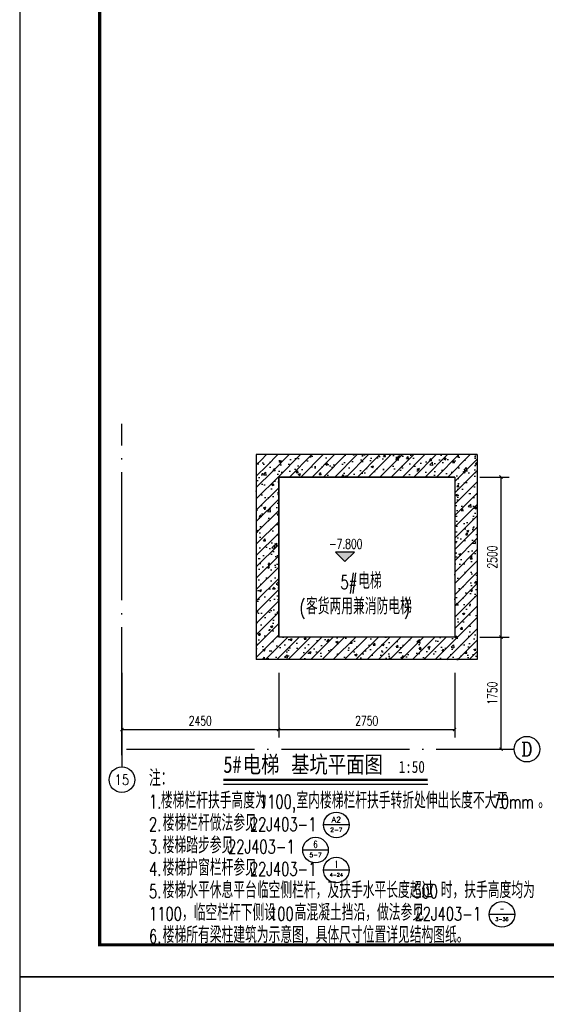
# Model space of a CAD drawing. Extents: x 797781 to 1255204, y 21234 to 1024248.
# Tile 991 of 1056: x 1146159 to 1154387, y 646634 to 662012. Entities that reach past the tile are written whole.
import ezdxf
from ezdxf.enums import TextEntityAlignment as Align

# ---------------------------------------------------------------- set-up
doc = ezdxf.new("R2010")
doc.units = 0
doc.header["$LTSCALE"] = 1000
doc.header["$MEASUREMENT"] = 0
doc.linetypes.add('230303生产综合楼-平面图_t8$0$DOTE', pattern=[2.42, 2, -0.2, 0.02, -0.2])
for name, color, linetype in [('230303生产综合楼-平面图_t8$0$AXIS', 3, 'Continuous'), ('230303生产综合楼-平面图_t8$0$AXIS_TEXT', 7, 'Continuous'), ('230303生产综合楼-平面图_t8$0$DIM_ELEV', 3, 'Continuous'), ('230303生产综合楼-平面图_t8$0$DIM_SYMB', 3, 'Continuous'), ('230303生产综合楼-平面图_t8$0$DOTE', 1, '230303生产综合楼-平面图_t8$0$DOTE'), ('230303生产综合楼-平面图_t8$0$H-楼板留洞', 6, 'Continuous'), ('230303生产综合楼-平面图_t8$0$PUB_HATCH', 8, 'Continuous'), ('230303生产综合楼-平面图_t8$0$PUB_TEXT', 7, 'Continuous'), ('230303生产综合楼-平面图_t8$0$WALL', 40, 'Continuous'), ('AXIS_TEXT', 7, 'Continuous'), ('DIM_IDEN', 3, 'Continuous'), ('PUB_TEXT', 7, 'Continuous'), ('PUB_TITLE', 4, 'Continuous')]:
    doc.layers.add(name, color=color, linetype=linetype)
doc.styles.add('230303生产综合楼-平面图_t8$0$-黑体', font='simhei.ttf', dxfattribs={"width": 0.8})
doc.styles.add('230303生产综合楼-平面图_t8$0$_TCH_AXIS', font='COMPLEX', dxfattribs={"bigfont": 'GBCBIG'})
doc.styles.add('230303生产综合楼-平面图_t8$0$_TCH_DIM', font='SIMPLEX', dxfattribs={"bigfont": 'GBCBIG'})
doc.styles.add('230303生产综合楼-平面图_T8$0$_TCH_DIM_T3', font='SIMPLEX', dxfattribs={"width": 0.705882, "bigfont": 'GBCBIG'})
doc.styles.add('_TCH_LABEL', font='COMPLEX', dxfattribs={"bigfont": 'GBCBIG'})
doc.styles.add('COMPLEX', font='COMPLEX')
doc.dimstyles.new('230303生产综合楼-平面图_T8$0$_TCH_ARCH&&50', dxfattribs={"dimtxt": 148.75, "dimasz": 50, "dimexe": 125, "dimexo": 150, "dimgap": 63.125, "dimtad": 1, "dimdec": 0, "dimzin": 0, "dimdsep": 46, "dimtxsty": '230303生产综合楼-平面图_T8$0$_TCH_DIM_T3', "dimblk": '230303生产综合楼-平面图_t8$0$_ArchTick', "dimcen": 0.09, "dimclrt": 7, "dimazin": 2, "dimtfac": 1, "dimtdec": 0, "dimtix": 1, "dimtmove": 2, "dimatfit": 3, "dimfxl": 1, "dimtolj": 1, "dimtzin": 0, "dimarcsym": 0})
pattern_1 = [(45, (0, 0), (-88.388348, 88.388348), []), (50, (0, 0), (358.63009, -31.37607), [37.5, -412.5]), (355, (0, 0), (-69.37567, 376.09607), [30, -330]), (100.4514, (29.9, -2.6), (289.25469, 344.71977), [31.8701, -350.57106]), (46.1842, (0, 100), (533.62052, -82.7595), [56.25, -618.75]), (96.6356, (44.47, 93.1), (467.33135, 487.05894), [47.80514, -525.8565]), (351.1842, (0, 100), (467.33097, 487.0593), [45, -495]), (21, (50, 75), (298.453526, -201.309445), [37.5, -412.5]), (326, (50, 75), (121.65767, 362.57502), [30, -330]), (71.4514, (74.87, 58.22), (420.11131, 161.26525), [31.8701, -350.57106]), (37.5, (0, 0), (6.079928, 166.446927), [0, -326, 0, -335, 0, -331.25]), (7.5, (0, 0), (131.534769, 197.205856), [0, -191, 0, -318.5, 0, -126.25]), (327.5, (-111.5, 0), (266.911218, -11.277436), [0, -125, 0, -390, 0, -517.5]), (317.5, (-161.5, 0), (291.593085, 50.05249), [0, -162.5, 0, -259, 0, -367.5])]

# ---------------------------------------------------------------- blocks, each defined once
blk = doc.blocks.new('230303生产综合楼-平面图_t8$0$_ArchTick')
at = {"color": 0, "linetype": 'ByBlock', "const_width": 0.3}
blk.add_lwpolyline([(-0.5, -0.5), (0.5, 0.5)], dxfattribs=at)
blk = doc.blocks.new('*D2576')
at = {"layer": '230303生产综合楼-平面图_t8$0$AXIS', "color": 0, "lineweight": -2, "transparency": 16777216}
for p, q in [((1153351, 654869), (1153805, 654869)), ((1153680, 652369), (1153680, 654869)), ((1153351, 652369), (1153805, 652369))]:
    blk.add_line(p, q, dxfattribs=at)
at = {"layer": 'Defpoints', "color": 0, "transparency": 16777216}
for p in [(1153201, 654869), (1153680, 654869), (1153201, 652369)]:
    blk.add_point(p, dxfattribs=at)
at = {"layer": '230303生产综合楼-平面图_t8$0$AXIS', "color": 0, "lineweight": -2, "transparency": 16777216, "xscale": 50, "yscale": 50, "zscale": 50}
for p, rotation in [((1153680, 654869), 90), ((1153680, 652369), 270)]:
    blk.add_blockref('230303生产综合楼-平面图_t8$0$_ArchTick', p, dxfattribs=dict(at, rotation=rotation))
at = {"layer": '230303生产综合楼-平面图_t8$0$AXIS', "color": 7, "transparency": 16777216, "insert": (1153543, 653619), "char_height": 148.8, "attachment_point": 5, "rotation": 90, "style": '230303生产综合楼-平面图_T8$0$_TCH_DIM_T3'}
blk.add_mtext('\\A1;2500', dxfattribs=at)
blk = doc.blocks.new('*D2577')
at = {"layer": '230303生产综合楼-平面图_t8$0$AXIS', "color": 0, "lineweight": -2, "transparency": 16777216}
for p, q in [((1153351, 652369), (1153805, 652369)), ((1153680, 650619), (1153680, 652369)), ((1153351, 650619), (1153805, 650619))]:
    blk.add_line(p, q, dxfattribs=at)
at = {"layer": 'Defpoints', "color": 0, "transparency": 16777216}
for p in [(1153201, 652369), (1153680, 652369), (1153201, 650619)]:
    blk.add_point(p, dxfattribs=at)
at = {"layer": '230303生产综合楼-平面图_t8$0$AXIS', "color": 0, "lineweight": -2, "transparency": 16777216, "xscale": 50, "yscale": 50, "zscale": 50}
for p, rotation in [((1153680, 652369), 90), ((1153680, 650619), 270)]:
    blk.add_blockref('230303生产综合楼-平面图_t8$0$_ArchTick', p, dxfattribs=dict(at, rotation=rotation))
at = {"layer": '230303生产综合楼-平面图_t8$0$AXIS', "color": 7, "transparency": 16777216, "insert": (1153543, 651494), "char_height": 148.8, "attachment_point": 5, "rotation": 90, "style": '230303生产综合楼-平面图_T8$0$_TCH_DIM_T3'}
blk.add_mtext('\\A1;1750', dxfattribs=at)
blk = doc.blocks.new('*D2578')
at = {"layer": '230303生产综合楼-平面图_t8$0$AXIS', "color": 0, "lineweight": -2, "transparency": 16777216}
for p, q in [((1150206, 651809), (1150206, 650800)), ((1152956, 651809), (1152956, 650800)), ((1150206, 650925), (1152956, 650925))]:
    blk.add_line(p, q, dxfattribs=at)
at = {"layer": 'Defpoints', "color": 0, "transparency": 16777216}
for p in [(1150206, 651959), (1152956, 651959), (1152956, 650925)]:
    blk.add_point(p, dxfattribs=at)
at = {"layer": '230303生产综合楼-平面图_t8$0$AXIS', "color": 0, "lineweight": -2, "transparency": 16777216, "xscale": 50, "yscale": 50, "zscale": 50, "rotation": 180}
blk.add_blockref('230303生产综合楼-平面图_t8$0$_ArchTick', (1150206, 650925), dxfattribs=at)
at = {"layer": '230303生产综合楼-平面图_t8$0$AXIS', "color": 0, "lineweight": -2, "transparency": 16777216, "xscale": 50, "yscale": 50, "zscale": 50}
blk.add_blockref('230303生产综合楼-平面图_t8$0$_ArchTick', (1152956, 650925), dxfattribs=at)
at = {"layer": '230303生产综合楼-平面图_t8$0$AXIS', "color": 7, "transparency": 16777216, "insert": (1151581, 651062), "char_height": 148.8, "attachment_point": 5, "style": '230303生产综合楼-平面图_T8$0$_TCH_DIM_T3'}
blk.add_mtext('\\A1;2750', dxfattribs=at)
blk = doc.blocks.new('*D2579')
at = {"layer": '230303生产综合楼-平面图_t8$0$AXIS', "color": 0, "lineweight": -2, "transparency": 16777216}
for p, q in [((1147756, 651809), (1147756, 650800)), ((1150206, 651809), (1150206, 650800)), ((1147756, 650925), (1150206, 650925))]:
    blk.add_line(p, q, dxfattribs=at)
at = {"layer": 'Defpoints', "color": 0, "transparency": 16777216}
for p in [(1147756, 651959), (1150206, 651959), (1150206, 650925)]:
    blk.add_point(p, dxfattribs=at)
at = {"layer": '230303生产综合楼-平面图_t8$0$AXIS', "color": 0, "lineweight": -2, "transparency": 16777216, "xscale": 50, "yscale": 50, "zscale": 50, "rotation": 180}
blk.add_blockref('230303生产综合楼-平面图_t8$0$_ArchTick', (1147756, 650925), dxfattribs=at)
at = {"layer": '230303生产综合楼-平面图_t8$0$AXIS', "color": 0, "lineweight": -2, "transparency": 16777216, "xscale": 50, "yscale": 50, "zscale": 50}
blk.add_blockref('230303生产综合楼-平面图_t8$0$_ArchTick', (1150206, 650925), dxfattribs=at)
at = {"layer": '230303生产综合楼-平面图_t8$0$AXIS', "color": 7, "transparency": 16777216, "insert": (1148981, 651062), "char_height": 148.8, "attachment_point": 5, "style": '230303生产综合楼-平面图_T8$0$_TCH_DIM_T3'}
blk.add_mtext('\\A1;2450', dxfattribs=at)
blk = doc.blocks.new('_AXISO')
blk.add_circle((0, 0), 0.5)
at = {"layer": 'AXIS_TEXT', "style": 'COMPLEX', "width": 1.041667}
blk.add_attdef('A', text='', height=0.56, dxfattribs=at).set_placement((-0.25, -0.28), (0.25, -0.28), align=Align.FIT)

msp = doc.modelspace()

# ---------------------------------------------------------------- hatches: boundary and pattern name
at = {"layer": '230303生产综合楼-平面图_t8$0$DIM_ELEV'}
msp.add_hatch(color=256, dxfattribs=at).paths.add_polyline_path([(1151241.5, 653547.6), (1151391.5, 653697.6), (1151091.5, 653697.6)])
at = {"layer": '230303生产综合楼-平面图_t8$0$PUB_HATCH'}
h = msp.add_hatch(dxfattribs=at)
h.set_pattern_fill('钢筋混凝土', color=256, scale=50, style=0)
h.set_pattern_definition(pattern_1)
h.paths.add_polyline_path([(1152956.2, 654869), (1153306.2, 655219), (1149856.2, 655219), (1150206.2, 654869)])
h = msp.add_hatch(dxfattribs=at)
h.set_pattern_fill('钢筋混凝土', color=256, scale=50, style=0)
h.set_pattern_definition(pattern_1)
h.paths.add_polyline_path([(1150206.2, 654869), (1149856.2, 655219), (1149856.2, 652019), (1150206.2, 652369)])
h = msp.add_hatch(dxfattribs=at)
h.set_pattern_fill('钢筋混凝土', color=256, scale=50, style=0)
h.set_pattern_definition(pattern_1)
h.paths.add_polyline_path([(1153306.2, 655219), (1152956.2, 654869), (1152956.2, 652369), (1153306.2, 652019)])
h = msp.add_hatch(dxfattribs=at)
h.set_pattern_fill('钢筋混凝土', color=256, scale=50, style=0)
h.set_pattern_definition(pattern_1)
h.paths.add_polyline_path([(1153306.2, 652019), (1152956.2, 652369), (1150206.2, 652369), (1149856.2, 652019)])

# ---------------------------------------------------------------- linework, layer by layer
at = {"layer": '230303生产综合楼-平面图_t8$0$AXIS'}
for p, q in [((1147756.2, 651370.9), (1147756.2, 650342)), ((1152854.9, 650619), (1153883.8, 650619))]:
    msp.add_line(p, q, dxfattribs=at)
at = {"layer": '230303生产综合楼-平面图_t8$0$DIM_ELEV'}
for p, q in [((1151241.5, 653547.6), (1151091.5, 653697.6)), ((1151391.5, 653697.6), (1151091.5, 653697.6)), ((1151241.5, 653547.6), (1151391.5, 653697.6))]:
    msp.add_line(p, q, dxfattribs=at)
at = {"layer": '230303生产综合楼-平面图_t8$0$DIM_SYMB', "const_width": 35}
msp.add_lwpolyline([(1149341.7, 650140.7), (1152533.7, 650140.7)], dxfattribs=at)
at = {"layer": '230303生产综合楼-平面图_t8$0$DIM_SYMB'}
msp.add_lwpolyline([(1149341.7, 650070.7), (1152533.7, 650070.7)], dxfattribs=at)
at = {"layer": '230303生产综合楼-平面图_t8$0$DOTE'}
for p, q in [((1147756.2, 650523.6), (1147756.2, 655701.9)), ((1147828.2, 650619), (1153883.8, 650619))]:
    msp.add_line(p, q, dxfattribs=at)
at = {"layer": '230303生产综合楼-平面图_t8$0$H-楼板留洞'}
msp.add_lwpolyline([(1150206.2, 654869), (1152956.2, 654869), (1152956.2, 652369), (1150206.2, 652369)], close=True, dxfattribs=at)
at = {"layer": '230303生产综合楼-平面图_t8$0$WALL'}
for p, q in [((1153306.2, 655219), (1149856.2, 655219)), ((1149856.2, 655219), (1149856.2, 652019)), ((1153306.2, 655219), (1153306.2, 652019)), ((1152956.2, 654869), (1150206.2, 654869)), ((1150206.2, 654869), (1150206.2, 652369)), ((1152956.2, 654869), (1152956.2, 652369)), ((1152956.2, 652369), (1150206.2, 652369)), ((1153306.2, 652019), (1149856.2, 652019))]:
    msp.add_line(p, q, dxfattribs=at)
at = {"layer": 'DIM_IDEN'}
for p, q in [((1151306.7, 649435.7), (1150906.7, 649435.7)), ((1150981.5, 649043), (1150581.5, 649043)), ((1151306.7, 648730.6), (1150906.7, 648730.6)), ((1153894.6, 648038.3), (1153494.6, 648038.3))]:
    msp.add_line(p, q, dxfattribs=at)
for centre in [(1151106.7, 649435.7), (1150781.5, 649043), (1151106.7, 648730.6), (1153694.6, 648038.3)]:
    msp.add_circle(centre, 200, dxfattribs=at)
at = {"layer": 'PUB_TITLE'}
for points in [[(1146159.4, 647063.1), (1188209.4, 647063.1), (1188209.4, 676763.1), (1146159.4, 676763.1)], [(1146159.4, 605013.1), (1175859.4, 605013.1), (1175859.4, 647063.1), (1146159.4, 647063.1)]]:
    msp.add_lwpolyline(points, close=True, dxfattribs=at)
at = {"layer": 'PUB_TITLE', "const_width": 50}
msp.add_lwpolyline([(1147409.4, 647563.1), (1187709.4, 647563.1), (1187709.4, 676263.1), (1147409.4, 676263.1)], close=True, dxfattribs=at)

# ---------------------------------------------------------------- block references
at = {"layer": '230303生产综合楼-平面图_t8$0$AXIS'}
ref = msp.add_blockref('_AXISO', (1154083.8, 650619), dxfattribs=dict(at, xscale=400, yscale=400, zscale=400))
ref.add_attrib('A', 'D', dxfattribs={"layer": '230303生产综合楼-平面图_t8$0$AXIS_TEXT', "ltscale": 2, "height": 217.6, "style": '230303生产综合楼-平面图_t8$0$_TCH_AXIS'}).set_placement((1153995.7, 650510.2), (1154171.9, 650510.2), align=Align.FIT)
ref = msp.add_blockref('_AXISO', (1147756.2, 650142), dxfattribs=dict(at, xscale=400, yscale=400, zscale=400))
ref.add_attrib('A', '15', dxfattribs={"layer": '230303生产综合楼-平面图_t8$0$AXIS_TEXT', "ltscale": 2, "height": 164.22, "style": '230303生产综合楼-平面图_t8$0$_TCH_AXIS'}).set_placement((1147642.8, 650059.9), (1147869.6, 650059.9), align=Align.FIT)

# ---------------------------------------------------------------- texts
at = {"layer": '230303生产综合楼-平面图_t8$0$PUB_TEXT', "style": '230303生产综合楼-平面图_t8$0$_TCH_DIM', "width": 0.705882}
for s, height, p in [('-7.800', 148.75, (1150992.8, 653750.1)), ('5#', 212.5, (1151169.8, 653120.4)), ('(', 212.5, (1150532, 652723.5)), (')', 212.5, (1152163.9, 652723.5)), ('1.', 212.5, (1148179.6, 649691)), ('1100,', 212.5, (1149897.2, 649691)), ('70mm', 212.5, (1153546.8, 649691)), ('2.', 212.5, (1148179.6, 649341)), ('22J403-1', 212.5, (1149755.6, 649341)), ('3.', 212.5, (1148179.6, 648991)), ('22J403-1', 212.5, (1149415.2, 648991)), ('4.', 212.5, (1148179.6, 648641)), ('22J403-1', 212.5, (1149755.6, 648641)), ('5.', 212.5, (1148179.6, 648291)), ('500', 212.5, (1152308.8, 648291)), ('1100', 212.5, (1148179.6, 647941)), ('100', 212.5, (1150055.6, 647941)), ('22J403-1', 212.5, (1152327.9, 647941)), ('6.', 212.5, (1148179.6, 647591))]:
    msp.add_text(s, height=height, dxfattribs=at).set_placement(p)
at = {"layer": '230303生产综合楼-平面图_t8$0$PUB_TEXT', "style": '230303生产综合楼-平面图_t8$0$_TCH_DIM'}
for s, height, p in [('电梯', 255.32, (1151448.3, 653120.4)), ('客货两用兼消防电梯', 255.32, (1150632, 652723.5)), ('注：', 255.32, (1148179.6, 650041)), ('楼梯栏杆扶手高度为', 255.32, (1148365.3, 649691)), ('室内楼梯栏杆扶手转折处伸出长度不大于', 255.319, (1150482.9, 649691)), ('。', 255.3, (1154261, 649691)), ('楼梯栏杆做法参见', 255.32, (1148393.9, 649341)), ('楼梯踏步参见', 255.32, (1148393.9, 648991)), ('楼梯护窗栏杆参见', 255.32, (1148393.9, 648641)), ('楼梯水平休息平台临空侧栏杆，及扶手水平长度超过', 255.319, (1148393.9, 648291)), ('时，扶手高度均为', 255.32, (1152737.3, 648291)), ('，临空栏杆下侧设', 255.32, (1148693.9, 647941)), ('高混凝土挡沿，做法参见', 255.319, (1150455.6, 647941)), ('楼梯所有梁柱建筑为示意图，具体尺寸位置详见结构图纸。', 255.319, (1148393.9, 647591))]:
    msp.add_text(s, height=height, dxfattribs=at).set_placement(p)
at = {"layer": 'PUB_TEXT', "style": '230303生产综合楼-平面图_t8$0$-黑体', "width": 0.8}
for s, height, p in [('5#', 262.87, (1149341.7, 650249.1)), ('电梯', 262.87, (1149644.1, 650249.1)), ('基坑平面图', 262.87, (1150400.3, 650249.1)), ('1:50', 187.76, (1152081.1, 650249.1))]:
    msp.add_text(s, height=height, dxfattribs=at).set_placement(p)
at = {"layer": 'PUB_TEXT', "style": '_TCH_LABEL'}
for s, height, p, p2 in [('A2', 86.05, (1151033, 649475.7), (1151180.5, 649475.7)), ('2-7', 66.56, (1151011.7, 649325.4), (1151201.8, 649325.4)), ('6', 105, (1150749, 649079.9), (1150814, 649079.9)), ('5-7', 66.56, (1150686.4, 648932.7), (1150876.6, 648932.7)), ('1', 108.5, (1151093.8, 648767), (1151119.6, 648767)), ('4-24', 54.05, (1151002.5, 648629.9), (1151211, 648629.9)), ('3-36', 55.07, (1153591, 647936.8), (1153798.2, 647936.8))]:
    msp.add_text(s, height=height, dxfattribs=at).set_placement(p, p2, align=Align.FIT)
at = {"layer": 'PUB_TEXT', "style": '_TCH_LABEL', "width": 0.777778}
msp.add_text('-', height=104.4, dxfattribs=at).set_placement((1153659.8, 648075.3), (1153729.4, 648075.3), align=Align.FIT)

# ---------------------------------------------------------------- dimensions: what is measured, and where the dimension line sits
at = {"layer": '230303生产综合楼-平面图_t8$0$AXIS'}
for p1, p2, distance, picture, middle in [((1153201.4, 652369), (1153201.4, 654869), -478.8, '*D2576', (1153542.6, 653619)), ((1153201.4, 650619), (1153201.4, 652369), -478.8, '*D2577', (1153542.6, 651494)), ((1147756.2, 651958.6), (1150206.2, 651958.6), -1034.1, '*D2579', (1148981.2, 651062)), ((1150206.2, 651958.6), (1152956.2, 651958.6), -1034.1, '*D2578', (1151581.2, 651062))]:
    dim = msp.add_aligned_dim(p1=p1, p2=p2, distance=distance, dimstyle='230303生产综合楼-平面图_T8$0$_TCH_ARCH&&50', dxfattribs=at)
    dim.commit()
    dim.dimension.update_dxf_attribs({"geometry": picture, "text_midpoint": middle})

doc.saveas('drawing.dxf')
